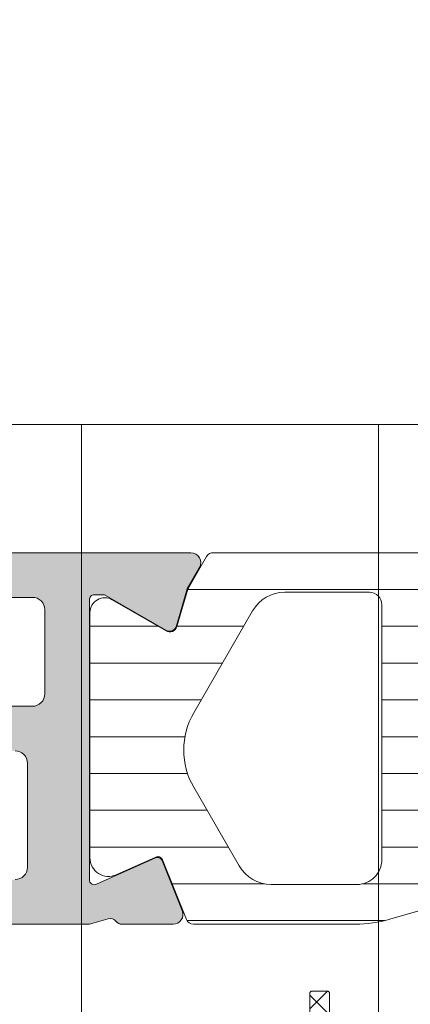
# Model space of a CAD drawing. Header units: millimetres. Extents: x 213386 to 506888, y 183055 to 450952.
# Tile 401 of 656: x 399549 to 399565, y 296827 to 296867. Entities that reach past the tile are written whole.
import ezdxf

# ---------------------------------------------------------------- set-up
doc = ezdxf.new("R2010")
doc.units = ezdxf.units.MM
doc.layers.add('FASÁDA DETAILNÍ', color=255, linetype='Continuous', lineweight=0)

msp = doc.modelspace()

# ---------------------------------------------------------------- hatches: boundary and pattern name
at = {"layer": 'FASÁDA DETAILNÍ'}
h = msp.add_hatch(color=256, dxfattribs=at)
edge = h.paths.add_edge_path(flags=16)
edge.add_ellipse((399522.1563332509, 296839.505567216), major_axis=(-0.4999740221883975, 0), ratio=1, start_angle=-0.0029770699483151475, end_angle=90.0029770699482, ccw=False)
edge.add_line((399521.6563592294, 296839.5055931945), (399521.6563592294, 296857.5055931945))
edge.add_ellipse((399522.1563332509, 296857.5056191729), major_axis=(-0.4999740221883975, 0), ratio=1, start_angle=-90.0029770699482, end_angle=0.0029770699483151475, ccw=False)
edge.add_line((399522.1563592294, 296858.0055931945), (399534.6563592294, 296858.0055931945))
edge.add_ellipse((399534.6563374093, 296857.5055713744), major_axis=(-0.5000218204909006, 0), ratio=1, start_angle=180.0025002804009, end_angle=269.997499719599, ccw=False)
edge.add_line((399535.1563592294, 296857.5055931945), (399535.1563592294, 296844.9025421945))
edge.add_ellipse((399536.6563581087, 296844.9025410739), major_axis=(-1.499998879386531, 0), ratio=1, start_angle=-4.280432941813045e-05, end_angle=90.00004280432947)
edge.add_line((399536.6563592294, 296843.4025421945), (399549.6563472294, 296843.4025421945))
edge.add_ellipse((399549.6563476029, 296842.902542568), major_axis=(-0.4999996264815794, 0), ratio=1, start_angle=179.9999571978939, end_angle=270.0000428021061, ccw=False)
edge.add_line((399550.1563472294, 296842.9025421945), (399550.1563472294, 296839.5055931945))
edge.add_ellipse((399549.6563476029, 296839.5055928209), major_axis=(-0.4999996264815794, 0), ratio=1, start_angle=89.99995719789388, end_angle=180.0000428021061, ccw=False)
edge.add_line((399549.6563472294, 296839.0055931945), (399522.1563592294, 296839.0055931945))
edge = h.paths.add_edge_path()
edge.add_line((399520.9563472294, 296810.2055981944), (399523.9563472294, 296810.2055981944))
edge.add_line((399523.9563472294, 296810.2055981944), (399523.9563472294, 296812.2055981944))
edge.add_arc((399523.4563732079, 296812.2056241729), 0.4999740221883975, 359.9970229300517, 450.0029770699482)
edge.add_line((399523.4563472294, 296812.7055981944), (399522.9563472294, 296812.7055981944))
edge.add_line((399522.9563472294, 296812.7055981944), (399522.9563472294, 296811.7055981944))
edge.add_line((399522.9563472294, 296811.7055981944), (399521.9563472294, 296811.7055981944))
edge.add_arc((399521.9564113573, 296812.7056623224), 1.000064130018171, 180.0036740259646, 269.99632597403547, ccw=False)
edge.add_line((399520.9563472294, 296812.7055981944), (399520.9563472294, 296816.7055981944))
edge.add_arc((399521.9563772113, 296816.7055682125), 1.000029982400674, 90.00171778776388, 179.9982822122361, ccw=False)
edge.add_line((399521.9563472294, 296817.7055981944), (399522.9563472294, 296817.7055981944))
edge.add_line((399522.9563472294, 296817.7055981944), (399522.9563472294, 296816.7055981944))
edge.add_line((399522.9563472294, 296816.7055981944), (399523.4563472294, 296816.7055981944))
edge.add_arc((399523.4563416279, 296817.2056037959), 0.5000056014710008, 270.0006418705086, 359.9993581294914)
edge.add_line((399523.9563472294, 296817.2055981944), (399523.9563472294, 296820.0056011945))
edge.add_arc((399523.4563472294, 296820.0056011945), 0.5, 0, 180)
edge.add_line((399522.9563472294, 296820.0056011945), (399522.9563472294, 296819.7055981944))
edge.add_arc((399522.4563365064, 296819.7056089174), 0.5000107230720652, 270.0012287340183, 359.9987712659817, ccw=False)
edge.add_line((399522.4563472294, 296819.2055981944), (399521.9563472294, 296819.2055981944))
edge.add_arc((399521.9564151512, 296819.7056661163), 0.5000679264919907, 180.0077822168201, 269.99221778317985, ccw=False)
edge.add_line((399521.4563472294, 296819.7055981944), (399521.4563472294, 296831.0055931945))
edge.add_arc((399521.9563690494, 296831.0055713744), 0.5000218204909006, 90.00250028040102, 179.9974997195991, ccw=False)
edge.add_line((399521.9563472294, 296831.5055931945), (399522.4563472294, 296831.5055931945))
edge.add_arc((399522.4564099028, 296831.0056558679), 0.499937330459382, -0.007182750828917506, 90.00718275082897, ccw=False)
edge.add_line((399522.9563472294, 296831.0055931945), (399522.9563472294, 296830.7055901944))
edge.add_arc((399523.4564100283, 296830.7056529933), 0.5000628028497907, 180.0071953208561, 269.9928046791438)
edge.add_line((399523.4563472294, 296830.2055901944), (399527.9563472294, 296830.2055901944))
edge.add_arc((399527.9563416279, 296830.7055957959), 0.5000056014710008, 270.0006418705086, 359.9993581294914)
edge.add_line((399528.4563472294, 296830.7055901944), (399528.4563472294, 296831.5055931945))
edge.add_arc((399527.9563732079, 296831.5056191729), 0.4999740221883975, 359.9970229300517, 450.0029770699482)
edge.add_line((399527.9563472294, 296832.0055931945), (399525.9563472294, 296832.0055931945))
edge.add_arc((399525.9564151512, 296832.5056611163), 0.5000679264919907, 180.0077822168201, 269.99221778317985, ccw=False)
edge.add_line((399525.4563472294, 296832.5055931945), (399525.4563472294, 296833.0055931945))
edge.add_arc((399524.9564099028, 296833.0056558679), 0.499937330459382, 359.992817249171, 450.007182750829)
edge.add_line((399524.9563472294, 296833.5055931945), (399521.9563472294, 296833.5055931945))
edge.add_arc((399521.9564023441, 296834.0056483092), 0.5000551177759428, 180.0063149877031, 269.9936850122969, ccw=False)
edge.add_line((399521.4563472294, 296834.0055931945), (399521.4563472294, 296835.7055901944))
edge.add_arc((399522.9563153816, 296835.7056220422), 1.499968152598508, 89.99878348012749, 180.0012165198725, ccw=False)
edge.add_line((399522.9563472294, 296837.2055901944), (399548.9563472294, 296837.2055901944))
edge.add_arc((399548.9563680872, 296836.7056110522), 0.4999791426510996, -0.0023902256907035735, 90.0023902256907, ccw=False)
edge.add_line((399549.4563472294, 296836.7055901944), (399549.4563472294, 296832.5055931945))
edge.add_arc((399548.9563416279, 296832.5055987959), 0.5000056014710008, 270.0006418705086, 359.9993581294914, ccw=False)
edge.add_line((399548.9563472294, 296832.0055931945), (399546.9563472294, 296832.0055931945))
edge.add_arc((399546.9563690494, 296831.5055713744), 0.5000218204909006, 90.002500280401, 179.9974997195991)
edge.add_line((399546.4563472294, 296831.5055931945), (399546.4563472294, 296830.7055901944))
edge.add_arc((399546.9563997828, 296830.7056427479), 0.5000525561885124, 180.0060215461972, 269.9939784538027)
edge.add_line((399546.9563472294, 296830.2055901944), (399551.9563482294, 296830.2055901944))
edge.add_line((399551.9563482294, 296830.2055901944), (399552.7142372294, 296830.4229111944))
edge.add_arc((399552.7969285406, 296830.1345327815), 0.2999999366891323, 37.904814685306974, 106.00002423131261, ccw=False)
edge.add_arc((399553.270348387, 296830.5031433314), 0.3000001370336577, 217.9047180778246, 269.999969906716)
edge.add_line((399553.2703482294, 296830.2031431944), (399555.3344952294, 296830.2031451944))
edge.add_arc((399555.3344956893, 296830.6031445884), 0.399999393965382, 269.9999341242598, 381.9737695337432)
edge.add_line((399555.7054372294, 296830.7528171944), (399554.8890762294, 296832.7760461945))
edge.add_arc((399554.7036059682, 296832.7012095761), 0.1999993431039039, 21.97390786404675, 114.141092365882)
edge.add_line((399554.6218092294, 296832.8837171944), (399552.2381242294, 296831.8153971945))
edge.add_arc((399552.1563275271, 296831.9979053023), 0.1999997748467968, 179.1800993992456, 294.1410254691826, ccw=False)
edge.add_line((399551.9563482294, 296832.0007671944), (399551.9563472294, 296843.3048471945))
edge.add_arc((399552.1477617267, 296843.3132789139), 0.1916001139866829, 88.95554996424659, 182.5222219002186, ccw=False)
edge.add_line((399552.1512542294, 296843.5048471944), (399552.5718382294, 296843.5048471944))
edge.add_line((399552.5718382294, 296843.5048471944), (399555.0374502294, 296842.0731121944))
edge.add_arc((399555.1882619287, 296842.3324491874), 0.2999997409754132, 239.8208038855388, 344.0000282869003)
edge.add_line((399555.4766402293, 296842.2497581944), (399555.9045112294, 296843.7419191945))
edge.add_line((399555.9045112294, 296843.7419191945), (399556.4029232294, 296844.6051941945))
edge.add_arc((399556.0565129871, 296844.8051941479), 0.400000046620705, 330.000011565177, 449.9999652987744)
edge.add_line((399556.0565132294, 296845.2051941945), (399551.9485822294, 296845.2048471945))
edge.add_line((399551.9485822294, 296845.2048471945), (399537.4565252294, 296845.2025421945))
edge.add_arc((399537.4563471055, 296845.7025420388), 0.4999998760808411, 179.9999821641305, 270.0204114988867, ccw=False)
edge.add_line((399536.9563472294, 296845.7025421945), (399536.9563472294, 296851.1055841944))
edge.add_arc((399537.4563468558, 296851.1055845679), 0.4999996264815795, 89.99995719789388, 180.0000428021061, ccw=False)
edge.add_line((399537.4563472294, 296851.6055841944), (399539.9563472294, 296851.6055841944))
edge.add_arc((399539.9563476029, 296852.1055838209), 0.4999996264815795, 269.9999571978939, 360.0000428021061)
edge.add_line((399540.4563472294, 296852.1055841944), (399540.4563472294, 296853.4055871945))
edge.add_arc((399539.9563680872, 296853.4056080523), 0.4999791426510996, 359.9976097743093, 450.0023902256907)
edge.add_line((399539.9563472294, 296853.9055871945), (399539.4563472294, 296853.9055871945))
edge.add_line((399539.4563472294, 296853.9055871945), (399539.4563472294, 296852.9055871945))
edge.add_line((399539.4563472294, 296852.9055871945), (399537.9563472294, 296852.9055871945))
edge.add_arc((399537.9563789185, 296853.9056188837), 1.00003168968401, 180.001815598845, 269.998184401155, ccw=False)
edge.add_line((399536.9563472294, 296853.9055871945), (399536.9563472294, 296857.9055871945))
edge.add_arc((399537.9564164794, 296857.9055179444), 1.000069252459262, 90.00396746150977, 179.9960325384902, ccw=False)
edge.add_line((399537.9563472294, 296858.9055871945), (399539.4563472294, 296858.9055871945))
edge.add_line((399539.4563472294, 296858.9055871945), (399539.4563472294, 296857.9055871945))
edge.add_line((399539.4563472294, 296857.9055871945), (399539.9563472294, 296857.9055871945))
edge.add_arc((399539.9563732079, 296858.405561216), 0.4999740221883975, 269.9970229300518, 360.0029770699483)
edge.add_line((399540.4563472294, 296858.4055871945), (399540.4563472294, 296859.7055901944))
edge.add_arc((399539.9563416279, 296859.705584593), 0.5000056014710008, 0.0006418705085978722, 89.99935812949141)
edge.add_line((399539.9563472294, 296860.2055901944), (399520.9563472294, 296860.2055901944))
edge.add_arc((399520.9563179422, 296858.7056194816), 1.49997071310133, 89.9988812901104, 180.0011187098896)
edge.add_line((399519.4563472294, 296858.7055901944), (399519.4563472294, 296811.7055981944))
edge.add_arc((399520.9564075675, 296811.7056585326), 1.500060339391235, 180.0023046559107, 269.9976953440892)
h = msp.add_hatch(dxfattribs=at)
h.set_pattern_fill('ANSI31', color=256, scale=0.468, angle=135, style=0)
h.set_pattern_definition([(180, (399597.4563192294, 296845.2056181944), (-4.240520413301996e-16, -1.4859), [])])
edge = h.paths.add_edge_path(flags=16)
edge.add_line((399579.3678412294, 296842.8575181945), (399580.6512032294, 296840.6348081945))
edge.add_ellipse((399578.9194782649, 296839.6349358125), major_axis=(-1.999654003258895, 0), ratio=1, start_angle=150.0000457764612, end_angle=210.0015014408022, ccw=False)
edge.add_line((399580.6512302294, 296838.6351101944), (399579.9991022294, 296837.5055921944))
edge.add_ellipse((399577.4010220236, 296839.00559532), major_axis=(-3.000005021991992, 0), ratio=1, start_angle=106.0000547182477, end_angle=149.9999864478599, ccw=False)
edge.add_line((399578.2279382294, 296836.1218061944), (399574.5569162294, 296835.0691581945))
edge.add_ellipse((399574.4190974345, 296835.5497892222), major_axis=(-0.5000002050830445, 0), ratio=1, start_angle=-0.0007989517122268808, end_angle=106.00000720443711, ccw=False)
edge.add_line((399573.9190972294, 296835.5497961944), (399573.9192072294, 296843.1075491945))
edge.add_ellipse((399574.419207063, 296843.1075393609), major_axis=(-0.4999998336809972, 0), ratio=1, start_angle=269.99917878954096, end_angle=359.99887315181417, ccw=False)
edge.add_line((399574.4192142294, 296843.6075391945), (399578.0688632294, 296843.6074831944))
edge.add_ellipse((399578.0688237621, 296842.1074839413), major_axis=(-1.499999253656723, 0), ratio=1, start_angle=210.0015272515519, end_angle=269.99849246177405, ccw=False)
edge = h.paths.add_edge_path(flags=16)
edge.add_line((399572.3192052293, 296843.1075671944), (399572.3190782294, 296834.8042371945))
edge.add_ellipse((399571.8190779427, 296834.8042454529), major_axis=(-0.5000002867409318, 0), ratio=1, start_angle=105.9999439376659, end_angle=179.9990536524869, ccw=False)
edge.add_line((399571.9568962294, 296834.3236141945), (399566.0041342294, 296832.6166871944))
edge.add_ellipse((399565.8663152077, 296833.0973179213), major_axis=(-0.4999999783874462, 0), ratio=1, start_angle=-0.0009480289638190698, end_angle=106.00004169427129, ccw=False)
edge.add_line((399565.3663152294, 296833.0973261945), (399565.3664852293, 296843.1076801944))
edge.add_ellipse((399565.8664854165, 296843.1076680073), major_axis=(-0.5000001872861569, 0), ratio=1, start_angle=269.99910471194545, end_angle=359.99860345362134, ccw=False)
edge.add_line((399565.8664932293, 296843.6076681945), (399571.8192132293, 296843.6075781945))
edge.add_ellipse((399571.8192049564, 296843.1075779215), major_axis=(-0.5000002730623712, 0), ratio=1, start_angle=179.9987707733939, end_angle=269.9990519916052, ccw=False)
edge = h.paths.add_edge_path(flags=16)
edge.add_line((399558.0021812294, 296832.5585311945), (399556.1682922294, 296835.7349211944))
edge.add_ellipse((399558.7663719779, 296837.2349210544), major_axis=(-3.000002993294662, 0), ratio=1, start_angle=-30.001491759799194, end_angle=29.999963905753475, ccw=False)
edge.add_line((399556.1683322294, 296838.7349901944), (399558.5488272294, 296842.8578731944))
edge.add_ellipse((399559.8478455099, 296842.1078375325), major_axis=(-1.500000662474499, 0), ratio=1, start_angle=269.9984828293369, end_angle=329.9984416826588, ccw=False)
edge.add_line((399559.8478852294, 296843.6078381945), (399563.2664992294, 296843.6077471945))
edge.add_ellipse((399563.2664857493, 296843.1077477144), major_axis=(-0.4999994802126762, 0), ratio=1, start_angle=179.9985653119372, end_angle=269.9984553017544, ccw=False)
edge.add_line((399563.7664852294, 296843.1077351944), (399563.7663042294, 296832.8084201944))
edge.add_ellipse((399562.7663038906, 296832.8084385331), major_axis=(-1.00000033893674, 0), ratio=1, start_angle=89.99847242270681, end_angle=179.9989492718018, ccw=False)
edge.add_line((399562.7662772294, 296831.8084381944), (399559.3011792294, 296831.8085311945))
edge.add_ellipse((399559.3012194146, 296833.3085313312), major_axis=(-1.500000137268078, 0), ratio=1, start_angle=30.0000030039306, end_angle=89.99846503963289, ccw=False)
edge = h.paths.add_edge_path()
edge.add_line((399556.1543752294, 296830.2086631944), (399562.7074382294, 296830.2084411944))
edge.add_arc((399562.7076050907, 296835.2084388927), 4.999997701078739, 269.9980879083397, 286.0000237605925)
edge.add_line((399564.0857932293, 296830.4021331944), (399578.9722112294, 296834.6707441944))
edge.add_arc((399579.1100297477, 296834.1901138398), 0.4999994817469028, -7.39515485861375e-05, 105.9999979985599, ccw=False)
edge.add_line((399579.6100292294, 296834.1901131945), (399579.6100292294, 296830.3067391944))
edge.add_arc((399580.6100292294, 296830.3067191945), 1.0000000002, 179.9988540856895, 359.9988540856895)
edge.add_line((399581.6100292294, 296830.3066991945), (399581.6102172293, 296835.0050351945))
edge.add_line((399581.6102172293, 296835.0050351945), (399581.7662692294, 296835.0050351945))
edge.add_arc((399581.7662698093, 296835.305035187), 0.2999999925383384, 269.999889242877, 338.0261541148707)
edge.add_line((399582.0444762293, 296835.1927801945), (399583.0176632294, 296837.6046821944))
edge.add_arc((399583.203134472, 296837.5298455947), 0.200000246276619, 65.85901777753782, 158.0262022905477, ccw=False)
edge.add_line((399583.2849312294, 296837.7123541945), (399584.8836162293, 296836.9958541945))
edge.add_arc((399585.1903544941, 296837.6802599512), 0.7499997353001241, 245.8589415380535, 360.0000185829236)
edge.add_line((399585.9403542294, 296837.6802601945), (399585.9403542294, 296842.7878091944))
edge.add_arc((399585.340354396, 296842.787809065), 0.5999998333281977, 1.235637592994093e-05, 120.1429248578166)
edge.add_line((399585.0390592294, 296843.3066741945), (399582.8671022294, 296842.0454581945))
edge.add_arc((399582.7164539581, 296842.3048908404), 0.3000003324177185, 196.0000690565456, 300.1430306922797, ccw=False)
edge.add_line((399582.4280752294, 296842.2221991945), (399581.9938082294, 296843.7366711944))
edge.add_line((399581.9938082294, 296843.7366711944), (399581.2312602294, 296845.0574431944))
edge.add_arc((399580.9714530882, 296844.9074424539), 0.2999999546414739, 30.00016831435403, 92.46330478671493)
edge.add_line((399580.9585592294, 296845.2071651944), (399556.9689052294, 296845.2071651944))
edge.add_arc((399556.9489505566, 296844.9078294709), 0.3000001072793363, 86.18612376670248, 149.9998522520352)
edge.add_line((399556.6891432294, 296845.0578301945), (399555.9265752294, 296843.7370241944))
edge.add_line((399555.9265752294, 296843.7370241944), (399555.4923082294, 296842.2225531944))
edge.add_arc((399555.2039291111, 296842.3052443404), 0.3000005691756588, 239.8570816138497, 344.00004323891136, ccw=False)
edge.add_line((399555.0532812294, 296842.0458111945), (399552.8813252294, 296843.3070271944))
edge.add_arc((399552.5800295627, 296842.7881617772), 0.600000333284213, 59.85704765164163, 179.999960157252)
edge.add_line((399551.9800292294, 296842.7881621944), (399551.9800292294, 296832.8845621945))
edge.add_arc((399552.7300292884, 296832.8845614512), 0.7500000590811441, 179.9999432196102, 294.1410202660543)
edge.add_line((399553.0367672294, 296832.2001551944), (399554.6354522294, 296832.9166551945))
edge.add_arc((399554.7172489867, 296832.7341465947), 0.2000002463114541, 21.9737977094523, 114.14098222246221, ccw=False)
edge.add_line((399554.9027202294, 296832.8089831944), (399555.8761792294, 296830.3964081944))
edge.add_arc((399556.1543850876, 296830.5086623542), 0.2999991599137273, 201.9737385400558, 269.9981172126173)
h = msp.add_hatch(dxfattribs=at)
h.set_pattern_fill('ANSI37', color=256, scale=0.48, angle=180, style=0)
h.set_pattern_definition([(225, (399579.4563192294, 296815.2056183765), (1.077630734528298, -1.077630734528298), []), (315, (399579.4563192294, 296815.2056183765), (1.077630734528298, 1.077630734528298), [])])
edge = h.paths.add_edge_path(flags=16)
edge.add_line((399582.8575962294, 296814.5413243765), (399582.7578522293, 296813.1484703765))
edge.add_arc((399583.3563191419, 296813.1056128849), 0.5999995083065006, 175.9039194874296, 270.0000083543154)
edge.add_arc((399583.3563193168, 296813.1056128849), 0.5999995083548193, 269.9999916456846, 364.0960805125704)
edge.add_line((399583.9547862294, 296813.1484703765), (399583.8550422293, 296814.5413243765))
edge.add_arc((399583.3563192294, 296814.5056099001), 0.5000001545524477, 4.09606439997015, 175.9039356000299)
edge = h.paths.add_edge_path(flags=16)
edge.add_arc((399584.9563158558, 296817.705618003), 0.4999996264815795, 179.9999571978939, 270.0000428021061)
edge.add_line((399584.9563162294, 296817.2056183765), (399588.5500012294, 296817.2056183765))
edge.add_arc((399588.5500012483, 296817.7056187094), 0.5000003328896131, 269.9999978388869, 383.2180266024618)
edge.add_line((399589.0095072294, 296817.9027343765), (399586.2936292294, 296824.2338363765))
edge.add_arc((399585.8341238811, 296824.0367204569), 0.4999998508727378, 23.21808178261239, 92.50011063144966)
edge.add_line((399585.8123132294, 296824.5362443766), (399584.9345062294, 296824.4979183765))
edge.add_arc((399584.9563157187, 296823.998394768), 0.4999994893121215, 92.49997911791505, 180.0000448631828)
edge.add_line((399584.4563162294, 296823.9983943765), (399584.4563162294, 296817.7056183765))
edge = h.paths.add_edge_path(flags=16)
edge.add_line((399559.4023972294, 296823.1137803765), (399555.2537272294, 296814.2169273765))
edge.add_arc((399555.7068809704, 296814.0056182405), 0.4999998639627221, 154.9999920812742, 270.0000296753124)
edge.add_line((399555.7068812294, 296813.5056183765), (399565.0563162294, 296813.5056183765))
edge.add_arc((399565.0563166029, 296814.005618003), 0.4999996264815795, 269.9999571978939, 360.0000428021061)
edge.add_line((399565.5563162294, 296814.0056183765), (399565.5563162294, 296823.1295413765))
edge.add_arc((399565.0563161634, 296823.1295412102), 0.5000000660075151, 1.904982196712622e-05, 92.50002723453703)
edge.add_line((399565.0345062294, 296823.6290653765), (399559.8337422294, 296823.4019953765))
edge.add_arc((399559.8555519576, 296822.9024699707), 0.5000012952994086, 92.4999974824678, 154.999908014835)
edge = h.paths.add_edge_path(flags=16)
edge.add_arc((399568.2563158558, 296814.005618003), 0.4999996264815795, 179.9999571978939, 270.0000428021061)
edge.add_line((399568.2563162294, 296813.5056183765), (399575.4563162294, 296813.5056183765))
edge.add_arc((399575.4563166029, 296814.005618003), 0.4999996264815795, 269.9999571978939, 360.0000428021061)
edge.add_line((399575.9563162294, 296814.0056183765), (399575.9563162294, 296815.2056183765))
edge.add_arc((399577.9563147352, 296815.2056198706), 1.99999850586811, 89.99995719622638, 180.0000428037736, ccw=False)
edge.add_line((399577.9563162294, 296817.2056183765), (399581.7563162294, 296817.2056183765))
edge.add_arc((399581.7563166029, 296817.705618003), 0.4999996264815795, 269.9999571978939, 360.0000428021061)
edge.add_line((399582.2563162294, 296817.7056183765), (399582.2563162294, 296823.8586793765))
edge.add_arc((399581.7563161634, 296823.8586792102), 0.5000000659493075, 1.905649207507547e-05, 92.5000272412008)
edge.add_line((399581.7345062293, 296824.3582033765), (399576.2345062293, 296824.1180683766))
edge.add_arc((399576.2563157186, 296823.618544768), 0.4999994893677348, 92.49997911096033, 180.0000448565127)
edge.add_line((399575.7563162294, 296823.6185443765), (399575.7563162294, 296818.3056183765))
edge.add_arc((399574.6563162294, 296818.3056183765), 1.099999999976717, -180, 0, ccw=False)
edge.add_line((399573.5563162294, 296818.3056183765), (399573.5563162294, 296823.4788293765))
edge.add_arc((399573.0563161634, 296823.4788292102), 0.5000000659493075, 1.905649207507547e-05, 92.5000272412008)
edge.add_line((399573.0345062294, 296823.9783533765), (399568.2345062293, 296823.7687803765))
edge.add_arc((399568.2563157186, 296823.269256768), 0.4999994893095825, 92.49997911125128, 180.0000448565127)
edge.add_line((399567.7563162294, 296823.2692563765), (399567.7563162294, 296814.0056183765))
edge = h.paths.add_edge_path()
edge.add_line((399553.0432632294, 296815.3920753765), (399557.1411122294, 296824.1799413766))
edge.add_ellipse((399559.8600375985, 296822.9120838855), major_axis=(-3.000002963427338, 0), ratio=1, start_angle=272.5000588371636, end_angle=334.9999693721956, ccw=False)
edge.add_line((399559.7291762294, 296825.9092313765), (399560.3781262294, 296825.9375653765))
edge.add_ellipse((399560.35631674, 296826.4370889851), major_axis=(-0.4999994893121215, 0), ratio=1, start_angle=92.49997911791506, end_angle=180.0000448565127)
edge.add_line((399560.8563162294, 296826.4370893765), (399560.8563162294, 296827.4056183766))
edge.add_ellipse((399560.9563161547, 296827.4056184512), major_axis=(-0.09999992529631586, 0), ratio=1, start_angle=-90.00004278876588, end_angle=4.278876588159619e-05, ccw=False)
edge.add_line((399560.9563162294, 296827.5056183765), (399561.5563162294, 296827.5056183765))
edge.add_ellipse((399561.5563163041, 296827.4056184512), major_axis=(-0.09999992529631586, 0), ratio=1, start_angle=179.9999572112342, end_angle=270.0000427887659, ccw=False)
edge.add_line((399561.6563162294, 296827.4056183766), (399561.6563162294, 296826.5025803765))
edge.add_ellipse((399562.1563162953, 296826.5025805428), major_axis=(-0.5000000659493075, 0), ratio=1, start_angle=1.905649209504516e-05, end_angle=92.50002724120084)
edge.add_line((399562.1781262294, 296826.0030563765), (399571.0784202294, 296826.3968943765))
edge.add_ellipse((399571.0563161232, 296826.8964056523), major_axis=(-0.5000001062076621, 0), ratio=1, start_angle=92.53376922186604, end_angle=180.0000829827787)
edge.add_line((399571.5563162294, 296826.8964063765), (399571.5563162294, 296827.5056183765))
edge.add_ellipse((399571.6563161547, 296827.5056184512), major_axis=(-0.09999992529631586, 0), ratio=1, start_angle=-90.00004278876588, end_angle=4.278876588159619e-05, ccw=False)
edge.add_line((399571.6563162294, 296827.6056183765), (399572.2563162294, 296827.6056183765))
edge.add_ellipse((399572.2563163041, 296827.5056184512), major_axis=(-0.0999999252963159, 0), ratio=1, start_angle=179.9999572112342, end_angle=270.0000428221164, ccw=False)
edge.add_line((399572.3563162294, 296827.5056183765), (399572.3563162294, 296826.9760563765))
edge.add_ellipse((399572.8563167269, 296826.9760560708), major_axis=(-0.5000004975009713, 0), ratio=1, start_angle=-3.503803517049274e-05, end_angle=92.53369799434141)
edge.add_line((399572.8784202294, 296826.4765443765), (399584.4186452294, 296826.9872003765))
edge.add_ellipse((399584.3968356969, 296827.4867249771), major_axis=(-0.50000048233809, 0), ratio=1, start_angle=92.49997909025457, end_angle=183.2170573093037)
edge.add_line((399584.8960482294, 296827.5147843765), (399584.6074852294, 296832.6485273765))
edge.add_ellipse((399584.1970672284, 296832.532971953), major_axis=(-0.4263754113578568, 0), ratio=1, start_angle=195.7248544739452, end_angle=339.2410276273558)
edge.add_line((399583.7983722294, 296832.6840953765), (399583.7996122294, 296832.4514923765))
edge.add_line((399583.7996122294, 296832.4514923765), (399584.0977502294, 296830.5689133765))
edge.add_line((399584.0977502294, 296830.5689133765), (399583.6973242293, 296827.7196283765))
edge.add_ellipse((399583.4002436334, 296827.7613789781), major_axis=(-0.2999999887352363, 0), ratio=1, start_angle=55.402253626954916, end_angle=172.0002559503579, ccw=False)
edge.add_ellipse((399584.9333570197, 296829.9839500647), major_axis=(-3.000047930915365, 0), ratio=1, start_angle=-18.008424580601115, end_angle=55.40235871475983, ccw=False)
edge.add_line((399582.0802782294, 296830.9114353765), (399582.7138542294, 296833.1663263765))
edge.add_ellipse((399583.4890667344, 296833.005396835), major_axis=(-0.791740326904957, 0), ratio=1, start_angle=276.79834625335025, end_angle=348.2723102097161, ccw=False)
edge.add_line((399583.3953442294, 296833.7915703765), (399584.4535542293, 296833.7927913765))
edge.add_ellipse((399584.3244299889, 296832.6137051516), major_axis=(-1.18613548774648, 0), ratio=1, start_angle=198.6555764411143, end_angle=263.7503218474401, ccw=False)
edge.add_line((399585.4482442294, 296832.9931243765), (399586.5425772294, 296829.7517843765))
edge.add_line((399586.5425772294, 296829.7517843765), (399589.4323552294, 296821.7019893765))
edge.add_line((399589.4323552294, 296821.7019893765), (399593.7651642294, 296811.8041123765))
edge.add_ellipse((399593.3061552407, 296811.6058423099), major_axis=(-0.5000002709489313, 0), ratio=1, start_angle=90.06657637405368, end_angle=203.362049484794, ccw=False)
edge.add_line((399593.3067362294, 296811.1058423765), (399592.7600352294, 296811.1052073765))
edge.add_ellipse((399592.7594549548, 296811.6052074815), major_axis=(-0.5000004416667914, 0), ratio=1, start_angle=23.920824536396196, end_angle=90.06649452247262, ccw=False)
edge.add_line((399592.3024012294, 296811.4024703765), (399590.9006452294, 296814.6064733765))
edge.add_ellipse((399589.9845041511, 296814.2056190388), major_axis=(-0.9999993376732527, 0), ratio=1, start_angle=203.6316147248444, end_angle=270.000052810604)
edge.add_line((399589.9845032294, 296815.2056183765), (399584.7565612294, 296815.2056183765))
edge.add_line((399584.7565612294, 296815.2056183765), (399584.7565522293, 296813.4061393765))
edge.add_line((399584.7565522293, 296813.4061393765), (399585.2713532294, 296813.2681973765))
edge.add_ellipse((399585.1565879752, 296812.9910433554), major_axis=(-0.2999756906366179, 0), ratio=1, start_angle=157.4964333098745, end_angle=247.5062997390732, ccw=False)
edge.add_line((399585.4337222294, 296812.8762303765), (399584.5845552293, 296811.6061033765))
edge.add_ellipse((399583.718691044, 296812.1058241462), major_axis=(-0.9997207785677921, 0), ratio=1, start_angle=89.992388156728, end_angle=150.0092393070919, ccw=False)
edge.add_line((399583.7185582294, 296811.1061033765), (399582.9941972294, 296811.1061343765))
edge.add_ellipse((399582.9944052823, 296812.1058722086), major_axis=(-0.9997378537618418, 0), ratio=1, start_angle=29.991324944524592, end_angle=89.98807632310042, ccw=False)
edge.add_line((399582.1285312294, 296811.6061343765), (399581.2793642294, 296812.8762303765))
edge.add_ellipse((399581.5565117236, 296812.9910422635), major_axis=(-0.2999875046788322, 0), ratio=1, start_angle=-67.50139619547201, end_angle=22.50240615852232, ccw=False)
edge.add_line((399581.4417182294, 296813.2681973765), (399581.9565342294, 296813.4061693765))
edge.add_line((399581.9565342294, 296813.4061693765), (399581.9565422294, 296815.2056183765))
edge.add_line((399581.9565422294, 296815.2056183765), (399578.7563152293, 296815.2056183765))
edge.add_ellipse((399578.7563150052, 296814.9056186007), major_axis=(-0.2999997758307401, 0), ratio=1, start_angle=-90.00004281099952, end_angle=4.279988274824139e-05)
edge.add_line((399578.4563152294, 296814.9056183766), (399578.4563152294, 296811.6056223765))
edge.add_ellipse((399577.9563156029, 296811.605622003), major_axis=(-0.4999996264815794, 0), ratio=1, start_angle=89.99995719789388, end_angle=180.0000428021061, ccw=False)
edge.add_line((399577.9563152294, 296811.1056223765), (399551.0586932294, 296811.1056223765))
edge.add_line((399551.0586932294, 296811.1056223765), (399550.1635752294, 296812.6560143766))
edge.add_ellipse((399550.5965877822, 296812.9060144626), major_axis=(-0.4999999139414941, 0), ratio=1, start_angle=-89.99993664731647, end_angle=30.00001707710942, ccw=False)
edge.add_line((399550.5965872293, 296813.4060143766), (399550.5965872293, 296815.1033853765))
edge.add_line((399550.5965872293, 296815.1033853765), (399552.5901092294, 296815.1033853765))
edge.add_ellipse((399552.590109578, 296815.6033856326), major_axis=(-0.5000002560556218, 0), ratio=1, start_angle=89.99996005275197, end_angle=154.99987141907)
h = msp.add_hatch(dxfattribs=at)
h.set_pattern_fill('ANSI37', color=256, scale=0.48, angle=180, style=0)
h.set_pattern_definition([(225, (399579.4563192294, 296815.2056181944), (1.077630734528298, -1.077630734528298), []), (315, (399579.4563192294, 296815.2056181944), (1.077630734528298, 1.077630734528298), [])])
edge = h.paths.add_edge_path(flags=16)
edge.add_line((399582.8575962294, 296814.5413241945), (399582.7578522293, 296813.1484701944))
edge.add_arc((399583.3563191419, 296813.1056127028), 0.5999995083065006, 175.9039194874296, 270.0000083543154)
edge.add_arc((399583.3563193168, 296813.1056127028), 0.5999995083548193, 269.9999916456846, 364.0960805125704)
edge.add_line((399583.9547862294, 296813.1484701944), (399583.8550422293, 296814.5413241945))
edge.add_arc((399583.3563192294, 296814.505609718), 0.5000001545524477, 4.09606439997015, 175.9039356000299)
edge = h.paths.add_edge_path(flags=16)
edge.add_arc((399584.9563158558, 296817.7056178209), 0.4999996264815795, 179.9999571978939, 270.0000428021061)
edge.add_line((399584.9563162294, 296817.2056181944), (399588.5500012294, 296817.2056181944))
edge.add_arc((399588.5500012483, 296817.7056185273), 0.5000003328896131, 269.9999978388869, 383.2180266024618)
edge.add_line((399589.0095072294, 296817.9027341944), (399586.2936292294, 296824.2338361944))
edge.add_arc((399585.8341238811, 296824.0367202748), 0.4999998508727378, 23.21808178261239, 92.50011063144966)
edge.add_line((399585.8123132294, 296824.5362441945), (399584.9345062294, 296824.4979181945))
edge.add_arc((399584.9563157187, 296823.9983945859), 0.4999994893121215, 92.49997911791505, 180.0000448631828)
edge.add_line((399584.4563162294, 296823.9983941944), (399584.4563162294, 296817.7056181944))
edge = h.paths.add_edge_path(flags=16)
edge.add_line((399559.4023972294, 296823.1137801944), (399555.2537272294, 296814.2169271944))
edge.add_arc((399555.7068809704, 296814.0056180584), 0.4999998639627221, 154.9999920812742, 270.0000296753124)
edge.add_line((399555.7068812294, 296813.5056181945), (399565.0563162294, 296813.5056181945))
edge.add_arc((399565.0563166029, 296814.0056178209), 0.4999996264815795, 269.9999571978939, 360.0000428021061)
edge.add_line((399565.5563162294, 296814.0056181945), (399565.5563162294, 296823.1295411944))
edge.add_arc((399565.0563161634, 296823.1295410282), 0.5000000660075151, 1.904982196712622e-05, 92.50002723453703)
edge.add_line((399565.0345062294, 296823.6290651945), (399559.8337422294, 296823.4019951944))
edge.add_arc((399559.8555519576, 296822.9024697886), 0.5000012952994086, 92.4999974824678, 154.999908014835)
edge = h.paths.add_edge_path(flags=16)
edge.add_arc((399568.2563158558, 296814.0056178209), 0.4999996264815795, 179.9999571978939, 270.0000428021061)
edge.add_line((399568.2563162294, 296813.5056181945), (399575.4563162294, 296813.5056181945))
edge.add_arc((399575.4563166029, 296814.0056178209), 0.4999996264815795, 269.9999571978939, 360.0000428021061)
edge.add_line((399575.9563162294, 296814.0056181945), (399575.9563162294, 296815.2056181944))
edge.add_arc((399577.9563147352, 296815.2056196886), 1.99999850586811, 89.99995719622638, 180.0000428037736, ccw=False)
edge.add_line((399577.9563162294, 296817.2056181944), (399581.7563162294, 296817.2056181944))
edge.add_arc((399581.7563166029, 296817.7056178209), 0.4999996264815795, 269.9999571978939, 360.0000428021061)
edge.add_line((399582.2563162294, 296817.7056181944), (399582.2563162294, 296823.8586791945))
edge.add_arc((399581.7563161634, 296823.8586790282), 0.5000000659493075, 1.905649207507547e-05, 92.5000272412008)
edge.add_line((399581.7345062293, 296824.3582031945), (399576.2345062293, 296824.1180681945))
edge.add_arc((399576.2563157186, 296823.6185445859), 0.4999994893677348, 92.49997911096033, 180.0000448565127)
edge.add_line((399575.7563162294, 296823.6185441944), (399575.7563162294, 296818.3056181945))
edge.add_arc((399574.6563162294, 296818.3056181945), 1.099999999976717, -180, 0, ccw=False)
edge.add_line((399573.5563162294, 296818.3056181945), (399573.5563162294, 296823.4788291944))
edge.add_arc((399573.0563161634, 296823.4788290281), 0.5000000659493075, 1.905649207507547e-05, 92.5000272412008)
edge.add_line((399573.0345062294, 296823.9783531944), (399568.2345062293, 296823.7687801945))
edge.add_arc((399568.2563157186, 296823.2692565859), 0.4999994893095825, 92.49997911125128, 180.0000448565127)
edge.add_line((399567.7563162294, 296823.2692561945), (399567.7563162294, 296814.0056181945))
edge = h.paths.add_edge_path()
edge.add_line((399553.0432632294, 296815.3920751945), (399557.1411122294, 296824.1799411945))
edge.add_ellipse((399559.8600375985, 296822.9120837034), major_axis=(-3.000002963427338, 0), ratio=1, start_angle=272.5000588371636, end_angle=334.9999693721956, ccw=False)
edge.add_line((399559.7291762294, 296825.9092311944), (399560.3781262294, 296825.9375651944))
edge.add_ellipse((399560.35631674, 296826.437088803), major_axis=(-0.4999994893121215, 0), ratio=1, start_angle=92.49997911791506, end_angle=180.0000448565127)
edge.add_line((399560.8563162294, 296826.4370891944), (399560.8563162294, 296827.4056181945))
edge.add_ellipse((399560.9563161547, 296827.4056182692), major_axis=(-0.09999992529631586, 0), ratio=1, start_angle=-90.00004278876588, end_angle=4.278876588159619e-05, ccw=False)
edge.add_line((399560.9563162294, 296827.5056181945), (399561.5563162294, 296827.5056181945))
edge.add_ellipse((399561.5563163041, 296827.4056182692), major_axis=(-0.09999992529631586, 0), ratio=1, start_angle=179.9999572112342, end_angle=270.0000427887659, ccw=False)
edge.add_line((399561.6563162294, 296827.4056181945), (399561.6563162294, 296826.5025801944))
edge.add_ellipse((399562.1563162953, 296826.5025803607), major_axis=(-0.5000000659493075, 0), ratio=1, start_angle=1.905649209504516e-05, end_angle=92.50002724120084)
edge.add_line((399562.1781262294, 296826.0030561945), (399571.0784202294, 296826.3968941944))
edge.add_ellipse((399571.0563161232, 296826.8964054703), major_axis=(-0.5000001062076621, 0), ratio=1, start_angle=92.53376922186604, end_angle=180.0000829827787)
edge.add_line((399571.5563162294, 296826.8964061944), (399571.5563162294, 296827.5056181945))
edge.add_ellipse((399571.6563161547, 296827.5056182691), major_axis=(-0.09999992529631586, 0), ratio=1, start_angle=-90.00004278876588, end_angle=4.278876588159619e-05, ccw=False)
edge.add_line((399571.6563162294, 296827.6056181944), (399572.2563162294, 296827.6056181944))
edge.add_ellipse((399572.2563163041, 296827.5056182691), major_axis=(-0.0999999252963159, 0), ratio=1, start_angle=179.9999572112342, end_angle=270.0000428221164, ccw=False)
edge.add_line((399572.3563162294, 296827.5056181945), (399572.3563162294, 296826.9760561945))
edge.add_ellipse((399572.8563167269, 296826.9760558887), major_axis=(-0.5000004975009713, 0), ratio=1, start_angle=-3.503803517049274e-05, end_angle=92.53369799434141)
edge.add_line((399572.8784202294, 296826.4765441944), (399584.4186452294, 296826.9872001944))
edge.add_ellipse((399584.3968356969, 296827.4867247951), major_axis=(-0.50000048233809, 0), ratio=1, start_angle=92.49997909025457, end_angle=183.2170573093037)
edge.add_line((399584.8960482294, 296827.5147841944), (399584.6074852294, 296832.6485271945))
edge.add_ellipse((399584.1970672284, 296832.5329717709), major_axis=(-0.4263754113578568, 0), ratio=1, start_angle=195.7248544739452, end_angle=339.2410276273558)
edge.add_line((399583.7983722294, 296832.6840951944), (399583.7996122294, 296832.4514921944))
edge.add_line((399583.7996122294, 296832.4514921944), (399584.0977502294, 296830.5689131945))
edge.add_line((399584.0977502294, 296830.5689131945), (399583.6973242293, 296827.7196281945))
edge.add_ellipse((399583.4002436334, 296827.7613787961), major_axis=(-0.2999999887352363, 0), ratio=1, start_angle=55.402253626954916, end_angle=172.0002559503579, ccw=False)
edge.add_ellipse((399584.9333570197, 296829.9839498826), major_axis=(-3.000047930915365, 0), ratio=1, start_angle=-18.008424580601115, end_angle=55.40235871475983, ccw=False)
edge.add_line((399582.0802782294, 296830.9114351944), (399582.7138542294, 296833.1663261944))
edge.add_ellipse((399583.4890667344, 296833.005396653), major_axis=(-0.791740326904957, 0), ratio=1, start_angle=276.79834625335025, end_angle=348.2723102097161, ccw=False)
edge.add_line((399583.3953442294, 296833.7915701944), (399584.4535542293, 296833.7927911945))
edge.add_ellipse((399584.3244299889, 296832.6137049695), major_axis=(-1.18613548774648, 0), ratio=1, start_angle=198.6555764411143, end_angle=263.7503218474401, ccw=False)
edge.add_line((399585.4482442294, 296832.9931241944), (399586.5425772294, 296829.7517841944))
edge.add_line((399586.5425772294, 296829.7517841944), (399589.4323552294, 296821.7019891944))
edge.add_line((399589.4323552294, 296821.7019891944), (399593.7651642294, 296811.8041121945))
edge.add_ellipse((399593.3061552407, 296811.6058421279), major_axis=(-0.5000002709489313, 0), ratio=1, start_angle=90.06657637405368, end_angle=203.362049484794, ccw=False)
edge.add_line((399593.3067362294, 296811.1058421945), (399592.7600352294, 296811.1052071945))
edge.add_ellipse((399592.7594549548, 296811.6052072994), major_axis=(-0.5000004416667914, 0), ratio=1, start_angle=23.920824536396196, end_angle=90.06649452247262, ccw=False)
edge.add_line((399592.3024012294, 296811.4024701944), (399590.9006452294, 296814.6064731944))
edge.add_ellipse((399589.9845041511, 296814.2056188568), major_axis=(-0.9999993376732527, 0), ratio=1, start_angle=203.6316147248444, end_angle=270.000052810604)
edge.add_line((399589.9845032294, 296815.2056181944), (399584.7565612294, 296815.2056181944))
edge.add_line((399584.7565612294, 296815.2056181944), (399584.7565522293, 296813.4061391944))
edge.add_line((399584.7565522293, 296813.4061391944), (399585.2713532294, 296813.2681971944))
edge.add_ellipse((399585.1565879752, 296812.9910431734), major_axis=(-0.2999756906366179, 0), ratio=1, start_angle=157.4964333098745, end_angle=247.5062997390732, ccw=False)
edge.add_line((399585.4337222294, 296812.8762301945), (399584.5845552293, 296811.6061031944))
edge.add_ellipse((399583.718691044, 296812.1058239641), major_axis=(-0.9997207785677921, 0), ratio=1, start_angle=89.992388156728, end_angle=150.0092393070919, ccw=False)
edge.add_line((399583.7185582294, 296811.1061031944), (399582.9941972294, 296811.1061341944))
edge.add_ellipse((399582.9944052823, 296812.1058720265), major_axis=(-0.9997378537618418, 0), ratio=1, start_angle=29.991324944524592, end_angle=89.98807632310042, ccw=False)
edge.add_line((399582.1285312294, 296811.6061341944), (399581.2793642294, 296812.8762301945))
edge.add_ellipse((399581.5565117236, 296812.9910420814), major_axis=(-0.2999875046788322, 0), ratio=1, start_angle=-67.50139619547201, end_angle=22.50240615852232, ccw=False)
edge.add_line((399581.4417182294, 296813.2681971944), (399581.9565342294, 296813.4061691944))
edge.add_line((399581.9565342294, 296813.4061691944), (399581.9565422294, 296815.2056181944))
edge.add_line((399581.9565422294, 296815.2056181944), (399578.7563152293, 296815.2056181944))
edge.add_ellipse((399578.7563150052, 296814.9056184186), major_axis=(-0.2999997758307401, 0), ratio=1, start_angle=-90.00004281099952, end_angle=4.279988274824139e-05)
edge.add_line((399578.4563152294, 296814.9056181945), (399578.4563152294, 296811.6056221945))
edge.add_ellipse((399577.9563156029, 296811.605621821), major_axis=(-0.4999996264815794, 0), ratio=1, start_angle=89.99995719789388, end_angle=180.0000428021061, ccw=False)
edge.add_line((399577.9563152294, 296811.1056221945), (399551.0586932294, 296811.1056221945))
edge.add_line((399551.0586932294, 296811.1056221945), (399550.1635752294, 296812.6560141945))
edge.add_ellipse((399550.5965877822, 296812.9060142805), major_axis=(-0.4999999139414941, 0), ratio=1, start_angle=-89.99993664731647, end_angle=30.00001707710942, ccw=False)
edge.add_line((399550.5965872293, 296813.4060141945), (399550.5965872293, 296815.1033851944))
edge.add_line((399550.5965872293, 296815.1033851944), (399552.5901092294, 296815.1033851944))
edge.add_ellipse((399552.590109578, 296815.6033854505), major_axis=(-0.5000002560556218, 0), ratio=1, start_angle=89.99996005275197, end_angle=154.99987141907)

# ---------------------------------------------------------------- linework, layer by layer
for p, q in [((399551.6382310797, 296377.6545368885), (399551.6382310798, 296850.3801179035)), ((399551.6382310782, 293752.6545279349), (399551.6382310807, 296850.3801179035)), ((399551.6382310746, 284297.1544280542), (399551.6382310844, 296850.3801179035)), ((399563.6382310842, 296850.3801179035), (399563.6382310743, 284297.1544280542)), ((399563.6382310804, 296850.3801179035), (399563.638231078, 293752.6545279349)), ((399563.6382310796, 296850.3801179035), (399563.6382310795, 296377.6545368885))]:
    msp.add_line(p, q, dxfattribs=at)
msp.add_lwpolyline([(399587.8922310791, 296931.3509967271), (399587.8922310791, 297319.0417735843), (399543.8922310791, 297319.0417735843), (399543.8922310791, 296931.3509967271), (399543.8922310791, 296850.3801179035), (399587.8922310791, 296850.3801179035)], close=True, dxfattribs=at)
at = {"layer": 'FASÁDA DETAILNÍ', "extrusion": (0, 0, -1)}
for points in [[(-399522.1563592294, 296839.0055931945, 0.414244), (-399521.6563592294, 296839.5055931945), (-399521.6563592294, 296857.5055931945), (-399521.6563592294, 296857.5055931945, 0.414244), (-399522.1563592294, 296858.0055931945), (-399534.6563592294, 296858.0055931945), (-399534.6563592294, 296858.0055931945, 0.414188), (-399535.1563592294, 296857.5055931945), (-399535.1563592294, 296844.9025421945), (-399535.1563592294, 296844.9025421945, -0.414214), (-399536.6563592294, 296843.4025421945), (-399549.6563472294, 296843.4025421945), (-399549.6563472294, 296843.4025421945, 0.414214), (-399550.1563472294, 296842.9025421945), (-399550.1563472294, 296839.5055931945), (-399550.1563472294, 296839.5055931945, 0.414214), (-399549.6563472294, 296839.0055931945), (-399522.1563592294, 296839.0055931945)], [(-399558.0021812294, 296832.5585311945), (-399556.1682922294, 296835.7349211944), (-399556.1682922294, 296835.7349211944, 0.267956), (-399556.1683322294, 296838.7349901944), (-399558.5488272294, 296842.8578731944), (-399558.5488272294, 296842.8578731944, 0.267949), (-399559.8478852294, 296843.6078381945), (-399563.2664992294, 296843.6077471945), (-399563.2664992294, 296843.6077471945, 0.414213), (-399563.7664852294, 296843.1077351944), (-399563.7663042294, 296832.8084201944), (-399563.7663042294, 296832.8084201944, 0.414216), (-399562.7662772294, 296831.8084381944), (-399559.3011792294, 296831.8085311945), (-399559.3011792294, 296831.8085311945, 0.267942), (-399558.0021812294, 296832.5585311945)]]:
    msp.add_lwpolyline(points, format="xyb", close=True, dxfattribs=at)
at = {"layer": 'FASÁDA DETAILNÍ'}
for points in [[(399546.9563472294, 296830.2055901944), (399551.9563482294, 296830.2055901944), (399552.7142372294, 296830.4229111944), (399552.7142372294, 296830.4229111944, -0.306185), (399553.0336382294, 296830.3188381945, 0.231306), (399553.2703482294, 296830.2031431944), (399555.3344952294, 296830.2031451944), (399555.3344952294, 296830.2031451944, 0.531563), (399555.7054372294, 296830.7528171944), (399554.8890762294, 296832.7760461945), (399554.8890762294, 296832.7760461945, 0.425336), (399554.6218092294, 296832.8837171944), (399552.2381242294, 296831.8153971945), (399552.2381242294, 296831.8153971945, -0.548397), (399551.9563482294, 296832.0007671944), (399551.9563472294, 296843.3048471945), (399551.9563472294, 296843.3048471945, -0.432566), (399552.1512542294, 296843.5048471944), (399552.5718382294, 296843.5048471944), (399555.0374502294, 296842.0731121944), (399555.0374502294, 296842.0731121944, 0.488701), (399555.4766402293, 296842.2497581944), (399555.9045112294, 296843.7419191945), (399556.4029232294, 296844.6051941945), (399556.4029232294, 296844.6051941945, 0.57735), (399556.0565132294, 296845.2051941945), (399551.9485822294, 296845.2048471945), (399537.4565252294, 296845.2025421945)], [(399580.9585592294, 296845.2071651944), (399556.9689052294, 296845.2071651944), (399556.9689052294, 296845.2071651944, 0.285866), (399556.6891432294, 296845.0578301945), (399555.9265752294, 296843.7370241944), (399555.4923082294, 296842.2225531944), (399555.4923082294, 296842.2225531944, -0.488505), (399555.0532812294, 296842.0458111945), (399552.8813252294, 296843.3070271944), (399552.8813252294, 296843.3070271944, 0.578182), (399551.9800292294, 296842.7881621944), (399551.9800292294, 296832.8845621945), (399551.9800292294, 296832.8845621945, 0.543753), (399553.0367672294, 296832.2001551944), (399554.6354522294, 296832.9166551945), (399554.6354522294, 296832.9166551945, -0.425336), (399554.9027202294, 296832.8089831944), (399555.8761792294, 296830.3964081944), (399555.8761792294, 296830.3964081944, 0.305847), (399556.1543752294, 296830.2086631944), (399556.1543752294, 296830.2086631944), (399562.7074382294, 296830.2084411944), (399562.7074382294, 296830.2084411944, 0.0699353), (399564.0857932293, 296830.4021331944), (399578.9722112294, 296834.6707441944)], [(399548.9563472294, 296837.2055901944, -0.414238), (399549.4563472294, 296836.7055901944), (399549.4563472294, 296832.5055931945), (399549.4563472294, 296832.5055931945, -0.414207), (399548.9563472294, 296832.0055931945)]]:
    msp.add_lwpolyline(points, format="xyb", dxfattribs=at)
at = {"layer": 'FASÁDA DETAILNÍ', "extrusion": (0, 0, -1)}
for points in [[(-399560.8563162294, 296826.4370893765), (-399560.8563162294, 296827.4056183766), (-399560.8563162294, 296827.4056183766, 0.414214), (-399560.9563162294, 296827.5056183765), (-399561.5563162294, 296827.5056183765), (-399561.5563162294, 296827.5056183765, 0.414214), (-399561.6563162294, 296827.4056183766), (-399561.6563162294, 296826.5025803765)], [(-399560.8563162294, 296826.4370891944), (-399560.8563162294, 296827.4056181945), (-399560.8563162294, 296827.4056181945, 0.414214), (-399560.9563162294, 296827.5056181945), (-399561.5563162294, 296827.5056181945), (-399561.5563162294, 296827.5056181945, 0.414214), (-399561.6563162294, 296827.4056181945), (-399561.6563162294, 296826.5025801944)]]:
    msp.add_lwpolyline(points, format="xyb", dxfattribs=at)

doc.saveas('drawing.dxf')
